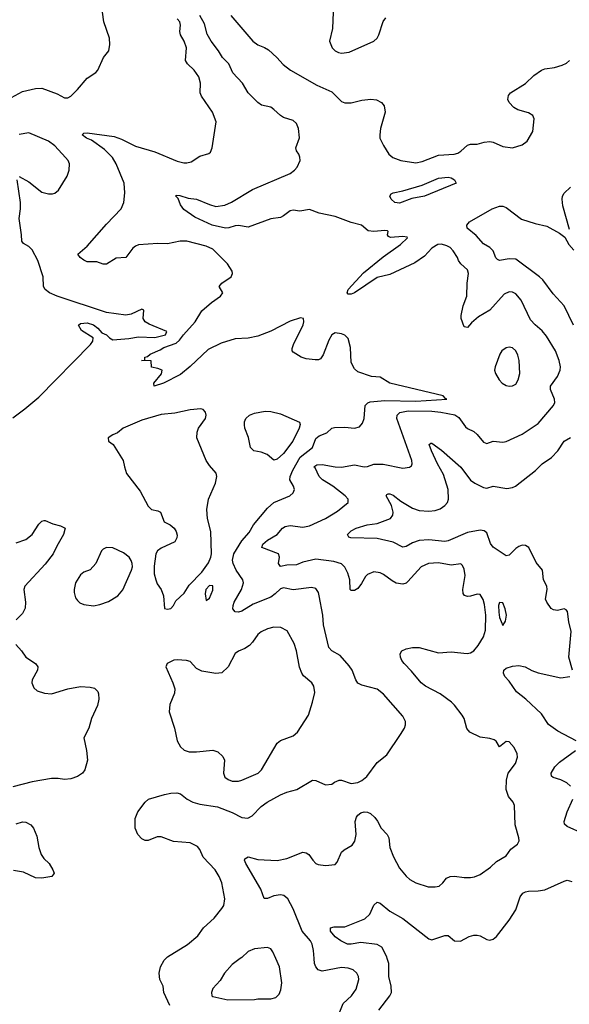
# Model space of a CAD drawing. Header units: inches. Extents: x 2057696 to 2160536, y 827480 to 1016834.
# Tile 261 of 422: x 2133392 to 2136803, y 929717 to 935824. Entities that reach past the tile are written whole.
import ezdxf

# ---------------------------------------------------------------- set-up
doc = ezdxf.new("R2010")
doc.units = ezdxf.units.IN
doc.header["$MEASUREMENT"] = 0
doc.layers.add('C1932', color=7, linetype='Continuous')
doc.layers.add('C1933', color=7, linetype='Continuous')

msp = doc.modelspace()

# ---------------------------------------------------------------- linework, layer by layer
at = {"layer": 'C1932', "color": 5}
for points, elevation in [([(2134324.2, 929710), (2134287.6, 929790), (2134282, 929830), (2134262.4, 929870), (2134257.4, 929910), (2134265.1, 929950), (2134288, 929990), (2134298.8, 930000)], 460), ([(2134761, 930000), (2134710, 929962.7), (2134663, 929910), (2134635.2, 929864.8), (2134590, 929815.3), (2134582.8, 929790), (2134584.7, 929770), (2134590, 929766), (2134683.4, 929743.4), (2134850, 929746.8), (2134869.3, 929750.7), (2134949.6, 929750.4), (2134982, 929758), (2135001.5, 929778.5), (2135013, 929807), (2135018.3, 929850), (2135004.7, 929950), (2134982, 930000)], 460), ([(2135347.3, 929592.7), (2135399.3, 929720.7), (2135451.5, 929770), (2135481.1, 929810), (2135495.8, 929870), (2135495.1, 929890), (2135484.5, 929910), (2135461.2, 929930), (2135430, 929940.5), (2135390, 929944), (2135270, 929921.7), (2135244.2, 929930), (2135230, 929949.5), (2135222.2, 929970), (2135219.8, 930000)], 440), ([(2135619.8, 929680.2), (2135688.9, 929770), (2135698.5, 929790), (2135698.2, 929830), (2135682.8, 929890), (2135682.4, 929970), (2135673.3, 930000)], 420)]:
    msp.add_lwpolyline(points, dxfattribs=dict(at, elevation=elevation))
at = {"layer": 'C1933', "color": 5}
for points, elevation in [([(2133318.4, 935330), (2133410, 935379.5), (2133490, 935396.5), (2133530, 935399.5), (2133624.4, 935364.4), (2133670, 935339.1), (2133690, 935339.1), (2133709, 935350), (2133750, 935390.5), (2133810, 935461.6), (2133863.9, 935496.1), (2133877.2, 935510), (2133912.7, 935590), (2133946, 935630), (2133952.3, 935670), (2133949.7, 935710), (2133914.7, 935810), (2133905.1, 935870)], 480), ([(2135336.4, 935870), (2135333.4, 935770), (2135314, 935690), (2135330.7, 935650), (2135350, 935630.7), (2135370, 935621.6), (2135390, 935616.4), (2135436.6, 935623.4), (2135588.7, 935691.3), (2135609.6, 935710), (2135620.5, 935730), (2135648, 935812), (2135664.7, 935835.3)], 460), ([(2134298.8, 930000), (2134309.6, 930010), (2134432.9, 930087.1), (2134498.5, 930141.5), (2134532.4, 930190), (2134599.8, 930250), (2134646.6, 930310), (2134658.3, 930330), (2134665.1, 930370), (2134647.3, 930470), (2134630, 930509.5), (2134605.1, 930550), (2134529.8, 930629.8), (2134510, 930676), (2134495.9, 930695.9), (2134450, 930717.7), (2134346.6, 930726.6), (2134270, 930754.7), (2134244.4, 930755.6), (2134190, 930732.7), (2134170, 930732.7), (2134150, 930742.7), (2134125.1, 930770), (2134109.6, 930810), (2134109.4, 930870), (2134126, 930910), (2134170, 930970.8), (2134191.7, 930988.3), (2134290, 931018.7), (2134330, 931026.7), (2134368.1, 931028.1), (2134390, 931022), (2134430.5, 930990), (2134467.3, 930970), (2134510, 930958.5), (2134620.6, 930940.6), (2134710, 930906.4), (2134770, 930876.1), (2134808.2, 930871.8), (2134834.9, 930885.1), (2134890, 930943.1), (2134927, 930970), (2135010, 931016.5), (2135050, 931033), (2135111.5, 931048.5), (2135210, 931106), (2135230, 931105.5), (2135290, 931077.1), (2135330, 931083.1), (2135344.7, 931095.3), (2135373.6, 931106.4), (2135390, 931107.5), (2135450, 931087.2), (2135490, 931092.2), (2135516, 931104), (2135546, 931130), (2135610, 931215.5), (2135670, 931264.7), (2135754.5, 931390), (2135779.3, 931430), (2135786, 931450), (2135786, 931470), (2135770, 931504), (2135650, 931640.7), (2135610, 931671.3), (2135516, 931696), (2135490, 931709.6), (2135478, 931730), (2135455.8, 931790), (2135437, 931817), (2135380.7, 931880.7), (2135329.3, 931910), (2135310, 931929.3), (2135278, 932070), (2135273.8, 932130), (2135250.8, 932250.8), (2135245.7, 932270), (2135230, 932295.1), (2135202.8, 932302.8), (2135090, 932288), (2135030, 932299.8), (2135022.3, 932297.7), (2135010, 932294.2), (2134977.6, 932262.4), (2134950, 932242.9), (2134841.7, 932198.3), (2134770, 932155.3), (2134749.7, 932149.7), (2134730, 932152), (2134715.6, 932170), (2134717.3, 932190), (2134723.5, 932210), (2134768.2, 932290), (2134782, 932330), (2134776, 932350), (2134735.1, 932410), (2134717.1, 932450), (2134712.3, 932472.3), (2134721.8, 932510), (2134770, 932590.9), (2134817, 932643), (2134842.4, 932690), (2134930, 932794.4), (2134970, 932829.2), (2135069.3, 932870), (2135089.6, 932890), (2135098.4, 932910), (2135092, 932930), (2135069.2, 932969.2), (2135071.5, 932991.5), (2135086.6, 933030), (2135132.7, 933110), (2135208.2, 933170), (2135230, 933226.8), (2135250, 933242.2), (2135299.1, 933260.9), (2135330, 933290.6), (2135345.6, 933294.4), (2135410, 933295.8), (2135470, 933290.6), (2135500.9, 933299.1), (2135519.1, 933320.9), (2135529.6, 933350.4), (2135536.3, 933430), (2135551.8, 933448.2), (2135566.4, 933453.6), (2135657.8, 933462.2), (2135850, 933457.1), (2136042, 933470), (2136033.6, 933473.6), (2136020.9, 933490), (2135690, 933570.5), (2135630, 933607.5), (2135576, 933610), (2135490, 933639.1), (2135470, 933658), (2135450, 933698), (2135444.2, 933790), (2135430, 933846), (2135410, 933866.3), (2135390, 933876.1), (2135350, 933880.9), (2135328.4, 933870), (2135310, 933836.2), (2135275.5, 933744.5), (2135259.6, 933720.4), (2135245.8, 933714.2), (2135226.5, 933713.5), (2135170, 933720.6), (2135138, 933730), (2135090, 933762), (2135083.9, 933770), (2135083.6, 933783.6), (2135091.4, 933810), (2135152, 933932), (2135156.1, 933950), (2135153.3, 933970), (2135135.1, 933975), (2135070, 933954.5), (2134950, 933891.6), (2134870, 933861.5), (2134810.7, 933849.3), (2134730, 933844.5), (2134642.3, 933817.7), (2134562.5, 933777.5), (2134450, 933673.5), (2134390, 933624.2), (2134284.7, 933570), (2134226, 933550), (2134225.2, 933570), (2134271.8, 933628.2), (2134275.3, 933650), (2134250, 933661.2), (2134209.3, 933669.3), (2134207.3, 933707.3), (2134149, 933710), (2134168.7, 933711.3), (2134169.3, 933730), (2134185.3, 933734.7), (2134202.7, 933750), (2134264.1, 933775.9), (2134286.3, 933790), (2134362.5, 933817.5), (2134384.6, 933835.4), (2134408.1, 933870), (2134481.1, 933950), (2134522.7, 934017.3), (2134583, 934070), (2134637.6, 934110), (2134651.8, 934130), (2134629.6, 934170), (2134645.6, 934190), (2134704, 934230), (2134713.7, 934250), (2134710, 934264), (2134682, 934310), (2134590, 934399.8), (2134550, 934418.5), (2134429.8, 934449.8), (2134389, 934451), (2134310, 934434.5), (2134250, 934436.3), (2134130, 934427), (2134110, 934419.5), (2134093.5, 934406.5), (2134050, 934349.6), (2133990, 934344), (2133930, 934307.8), (2133910, 934307.8), (2133870, 934321.7), (2133810, 934322.6), (2133790, 934331.6), (2133766.6, 934350), (2133753.2, 934370), (2133810, 934418.4), (2133930, 934554.9), (2134020.9, 934650), (2134039.3, 934690), (2134044.8, 934750), (2134039.8, 934810), (2133991.3, 934930), (2133969.1, 934970), (2133919.2, 935019.2), (2133837.3, 935077.3), (2133806, 935090), (2133779.5, 935110), (2133790, 935120.5), (2133810, 935122.6), (2133978.9, 935098.9), (2134023, 935083), (2134110, 935039), (2134230, 935004.5), (2134370, 934947.2), (2134410, 934937.1), (2134430, 934937.2), (2134456.6, 934943.4), (2134510, 934978), (2134566, 934994), (2134576.6, 935003.4), (2134586, 935030), (2134612, 935190), (2134589.6, 935250), (2134519.7, 935350), (2134512.8, 935370), (2134515.1, 935430), (2134504, 935470), (2134475.1, 935510), (2134432.6, 935550), (2134421.5, 935570), (2134426.8, 935650), (2134412, 935690), (2134389.8, 935730), (2134385.3, 935750), (2134389.8, 935790), (2134385.1, 935810), (2134370, 935829.7)], 460), ([(2135219.8, 930000), (2135215.9, 930050), (2135208, 930090), (2135196.8, 930110), (2135145.7, 930170), (2135090, 930309.7), (2135056.5, 930370), (2135031.6, 930391.7), (2135010, 930396.2), (2134970, 930389.8), (2134930, 930373), (2134910, 930372.7), (2134888.4, 930430), (2134796.2, 930590), (2134787.8, 930610), (2134790, 930618), (2134810, 930630.4), (2134870, 930614), (2134990, 930608.1), (2135050, 930621.2), (2135150, 930660.3), (2135170, 930657), (2135185.9, 930645.9), (2135210.4, 930610), (2135230, 930590.4), (2135244.3, 930584.3), (2135290, 930578.3), (2135350, 930583.8), (2135362.7, 930597.3), (2135390, 930659.3), (2135405.2, 930674.8), (2135455.3, 930704.7), (2135472.3, 930727.7), (2135479.3, 930770), (2135474.3, 930850), (2135482, 930878), (2135489.7, 930890.3), (2135510, 930903.8), (2135530, 930910.4), (2135550, 930908.2), (2135570, 930899.3), (2135595.8, 930875.8), (2135612.8, 930852.8), (2135634.4, 930810), (2135672, 930770), (2135682.3, 930750), (2135689.1, 930690), (2135710.9, 930630.9), (2135750, 930560.4), (2135790, 930512.2), (2135812.7, 930490), (2135850.7, 930470), (2135925.9, 930445.9), (2135970, 930444.4), (2135994.7, 930450), (2136018.3, 930470), (2136041.6, 930498.4), (2136064, 930510), (2136090, 930512.4), (2136150, 930502.6), (2136190, 930502.3), (2136213.7, 930506.3), (2136250, 930522), (2136312.7, 930567.3), (2136350, 930603.1), (2136410, 930637.3), (2136440.6, 930679.4), (2136480.5, 930710), (2136490.9, 930730), (2136489.7, 930750), (2136467.3, 930830), (2136463, 930950), (2136455.1, 930970), (2136425.3, 931005.3), (2136411.6, 931050), (2136413.5, 931106.5), (2136423.5, 931150), (2136468, 931210), (2136482, 931250), (2136479.8, 931270), (2136461.5, 931310), (2136430, 931345.1), (2136410, 931347.6), (2136370, 931314), (2136348.3, 931348.3), (2136336.6, 931356.6), (2136310, 931365.4), (2136250, 931373), (2136185.1, 931405.1), (2136166.7, 931426.7), (2136149.6, 931490), (2136138.4, 931510), (2136090, 931572.3), (2136072.3, 931590), (2136001.5, 931641.5), (2135910, 931689.8), (2135884, 931710), (2135823.9, 931783.9), (2135778.7, 931830), (2135763.6, 931850), (2135756.2, 931870), (2135752.3, 931890), (2135764, 931910), (2135790, 931922), (2135830, 931930.4), (2135870, 931930.5), (2135990, 931897.6), (2136070, 931902.6), (2136168.2, 931891.8), (2136190, 931896.4), (2136210, 931908.4), (2136238, 931942), (2136270, 931995.3), (2136282.3, 932037.7), (2136284.6, 932130), (2136277.2, 932197.2), (2136268.4, 932228.4), (2136250, 932257.8), (2136230, 932260.8), (2136190, 932247.7), (2136170, 932246.4), (2136153.1, 932253.1), (2136144.9, 932264.9), (2136141.6, 932290), (2136156.3, 932376.3), (2136150, 932415.3), (2136139.3, 932439.3), (2136129.4, 932449.4), (2136070, 932441), (2135990, 932454.8), (2135928.1, 932451.9), (2135882.6, 932430), (2135801.3, 932338.7), (2135790, 932328.3), (2135770, 932322.2), (2135728.9, 932328.9), (2135702.5, 932342.5), (2135650, 932382.9), (2135630, 932392), (2135590, 932399.3), (2135550, 932382.4), (2135537.6, 932370), (2135513.5, 932326.5), (2135490, 932295.6), (2135470, 932283.5), (2135450, 932282.6), (2135443.5, 932290), (2135440.9, 932350), (2135429.1, 932390), (2135410, 932428.3), (2135388.5, 932448.5), (2135342.3, 932462.3), (2135230, 932477.3), (2135150, 932459.8), (2135110, 932442.4), (2135050, 932440.7), (2135010, 932431.3), (2134998.8, 932450), (2135004.1, 932490), (2134998, 932510), (2134895.1, 932550), (2134900.4, 932570), (2134930, 932595), (2134989.6, 932630), (2135023.5, 932670), (2135040.2, 932679.8), (2135070, 932686.8), (2135150, 932676.2), (2135190, 932685), (2135290, 932730.2), (2135363.5, 932776.5), (2135429.6, 932830), (2135429.7, 932850), (2135411.1, 932870), (2135336.1, 932930), (2135270.6, 932970), (2135250.5, 932990), (2135225.2, 933045.2), (2135218.4, 933050), (2135236.3, 933063.7), (2135270, 933065.9), (2135350, 933051), (2135390, 933048.5), (2135470, 933062.2), (2135530, 933051.4), (2135550, 933052.9), (2135590, 933066.2), (2135647.3, 933067.3), (2135770, 933042.8), (2135811.3, 933048.7), (2135822.5, 933057.5), (2135827.3, 933070), (2135826.3, 933090), (2135732.5, 933350), (2135734.5, 933370), (2135752, 933388), (2135803.1, 933396.9), (2135950, 933395), (2136004.9, 933390), (2136092.4, 933372.4), (2136117.2, 933357.2), (2136158.7, 933298.7), (2136170, 933288.4), (2136210, 933268.8), (2136230, 933251.7), (2136270, 933203.1), (2136290, 933194.9), (2136330, 933210.4), (2136390, 933204.4), (2136410, 933208.5), (2136510, 933252.9), (2136610, 933318.9), (2136704, 933430), (2136712.8, 933450), (2136711.3, 933470), (2136686.3, 933530), (2136686, 933550), (2136729.8, 933610), (2136745.6, 933650), (2136747.4, 933670), (2136739.8, 933710), (2136716.4, 933770), (2136660.5, 933860.5), (2136633.9, 933893.9), (2136590.5, 933930.5), (2136561.7, 933961.7), (2136504.5, 934084.5), (2136470, 934122.7), (2136450, 934134.2), (2136430, 934136.1), (2136399, 934121), (2136310, 934022.4), (2136239.1, 933980.9), (2136195.5, 933944.5), (2136170, 933914), (2136150, 933918), (2136131.8, 933970), (2136131.6, 933990), (2136144.2, 934050), (2136166.3, 934110), (2136169.6, 934190), (2136178, 934250), (2136170, 934272.3), (2136130, 934308.7), (2136115.3, 934330), (2136109, 934350), (2136082.7, 934390), (2136062.7, 934410), (2136042, 934422), (2136010, 934431.5), (2135986, 934430), (2135950, 934407), (2135903.2, 934356.8), (2135843.4, 934316.6), (2135690, 934244.2), (2135610, 934223.9), (2135470, 934129.8), (2135450, 934121.5), (2135430, 934120.7), (2135424, 934130), (2135431.5, 934150), (2135526.2, 934253.8), (2135647, 934353), (2135756, 934430), (2135799, 934470), (2135796, 934476), (2135770, 934479.3), (2135694, 934474), (2135680.2, 934480.2), (2135675.3, 934490), (2135678, 934510), (2135674, 934514), (2135657, 934517), (2135589.5, 934509.5), (2135553.8, 934513.8), (2135512.7, 934550), (2135450, 934565.3), (2135350, 934603.5), (2135250, 934624.2), (2135190, 934646.4), (2135130, 934635.8), (2135090, 934642.4), (2135070, 934639.2), (2135030, 934606.6), (2135010, 934596.8), (2134950, 934588), (2134810, 934538), (2134750, 934548.1), (2134730, 934546), (2134690, 934532), (2134670, 934530.8), (2134587.3, 934550), (2134478.7, 934598.7), (2134410, 934647.6), (2134390, 934675.1), (2134375.9, 934715.9), (2134362, 934730), (2134364, 934736), (2134385.8, 934734.2), (2134437.8, 934717.8), (2134490, 934710.2), (2134570, 934676.9), (2134610, 934666.2), (2134665.6, 934674.4), (2134707.3, 934692.7), (2134836.3, 934770), (2135070, 934870.2), (2135098, 934890), (2135114.5, 934910), (2135131.6, 934950), (2135131.4, 934971.4), (2135124.5, 934990), (2135109.5, 935010), (2135105.2, 935030), (2135128.6, 935091.4), (2135122.6, 935150), (2135110, 935181.1), (2135090, 935199.8), (2135030, 935218.4), (2135010, 935229.1), (2134970, 935267.8), (2134950, 935281.1), (2134893.2, 935293.2), (2134870, 935310.8), (2134809.8, 935370), (2134774.2, 935430), (2134714.3, 935494.3), (2134689.9, 935549.9), (2134649.8, 935590), (2134626.2, 935630), (2134579.8, 935690), (2134555, 935735), (2134539.2, 935799.2), (2134509.2, 935850)], 440), ([(2134701.6, 935850), (2134838.4, 935690), (2134870, 935667.4), (2134911.5, 935651.5), (2134936.5, 935636.5), (2134988, 935590), (2135026.6, 935546.6), (2135073, 935510), (2135237, 935417), (2135330, 935375.8), (2135390, 935317.1), (2135410, 935308.2), (2135450, 935308.2), (2135515.2, 935324.8), (2135570.3, 935330.3), (2135606.4, 935326.4), (2135638, 935310), (2135654.8, 935290), (2135659.3, 935250), (2135630.2, 935150), (2135626.3, 935110), (2135627.6, 935090), (2135650, 935043), (2135682.6, 934990), (2135708.4, 934968.4), (2135757.3, 934950), (2135850, 934936.1), (2135890, 934944), (2135990, 934983.5), (2136088, 934990), (2136110, 934996.5), (2136130.5, 935009.5), (2136170, 935046.3), (2136190, 935052.9), (2136230, 935051.8), (2136275.1, 935065), (2136310, 935068), (2136330, 935065.3), (2136390, 935036.5), (2136450, 935028.8), (2136510, 935047), (2136540.9, 935070), (2136575.6, 935130), (2136585.6, 935210), (2136575.6, 935230), (2136550, 935246), (2136484.1, 935264.1), (2136458.8, 935278.8), (2136429.5, 935310), (2136420.9, 935330), (2136425.1, 935354.9), (2136437.2, 935370), (2136530, 935427.4), (2136582.6, 935477.4), (2136629.2, 935510.8), (2136650, 935519.3), (2136710, 935526.9), (2136758.7, 935541.3), (2136786, 935554), (2136803, 935570)], 440), ([(2133390, 934851), (2133450, 934817.6), (2133530, 934754.9), (2133570, 934743.1), (2133596.3, 934743.7), (2133611.3, 934748.7), (2133632.8, 934767.2), (2133687.3, 934852.8), (2133698.9, 934890), (2133700.5, 934930), (2133692.8, 934950), (2133677.4, 934970), (2133610, 935041), (2133571.2, 935071.2), (2133450, 935121.7), (2133390, 935112.2)], 480), ([(2133350, 933354), (2133424.5, 933410), (2133510, 933483.4), (2133831.3, 933810), (2133845.1, 933830), (2133849.2, 933850), (2133775.4, 933895.4), (2133757, 933930), (2133770, 933940.4), (2133810, 933942.8), (2133850.8, 933930.8), (2133877.6, 933910), (2133902.3, 933882.3), (2133930.8, 933870), (2133950, 933850.8), (2133970, 933838.8), (2134070, 933846.3), (2134130, 933856.1), (2134230, 933852.6), (2134298, 933870), (2134305.1, 933890), (2134195, 933935), (2134171.6, 933950), (2134157.4, 933970), (2134162, 934022), (2134150, 934029.3), (2134083.1, 933996.9), (2134050, 933990.6), (2133930, 934007.5), (2133625.1, 934110), (2133576.2, 934130), (2133549.7, 934150), (2133539.7, 934170), (2133537.4, 934230), (2133505.1, 934330), (2133470, 934396.3), (2133450, 934416.9), (2133416.8, 934436.8), (2133406, 934450), (2133404.2, 934490), (2133388.3, 934590), (2133396.9, 934650), (2133396.9, 934690), (2133377.2, 934830)], 480), ([(2136802.9, 934522.9), (2136762.7, 934670), (2136758.3, 934710), (2136759.6, 934730), (2136771.1, 934748.9), (2136810, 934784.4)], 420), ([(2136828.9, 933928.9), (2136770, 934048.2), (2136703.2, 934123.2), (2136639.2, 934210), (2136618.5, 934230), (2136470, 934337.8), (2136430, 934340.8), (2136370, 934329.7), (2136357.1, 934337.1), (2136347.6, 934347.6), (2136330.6, 934390.6), (2136309.7, 934410), (2136270, 934434.4), (2136224.5, 934484.5), (2136169.9, 934530), (2136167.4, 934550), (2136183, 934570), (2136324.2, 934650), (2136370, 934666.6), (2136390, 934668.1), (2136410, 934659.7), (2136506.9, 934586.9), (2136590, 934559.4), (2136663.1, 934543.1), (2136740.8, 934500.8), (2136774.8, 934474.8), (2136798.7, 934430), (2136830, 934393.7)], 420), ([(2136821.7, 931790), (2136799.4, 931870), (2136813.2, 932030), (2136798.8, 932090), (2136792.1, 932152.1), (2136783.9, 932163.9), (2136770, 932169.6), (2136730, 932159.4), (2136703.7, 932163.7), (2136690, 932170.9), (2136662.5, 932210), (2136655, 932230), (2136664.8, 932290), (2136662.4, 932310), (2136643.5, 932350), (2136635.6, 932410), (2136597.2, 932457.2), (2136551, 932551), (2136530, 932563.5), (2136510, 932564.1), (2136490, 932557.1), (2136470, 932544.4), (2136430, 932502), (2136410, 932497.4), (2136330, 932552.1), (2136314.2, 932574.2), (2136290, 932640.5), (2136274.3, 932654.3), (2136250, 932658.4), (2136170, 932643.6), (2136050, 932590.9), (2136030, 932588.2), (2135930, 932597.1), (2135870, 932592.7), (2135830, 932579.1), (2135790, 932556.2), (2135770, 932551.8), (2135710, 932583), (2135610, 932606), (2135448, 932610), (2135433.8, 932613.8), (2135426.6, 932630), (2135450, 932654), (2135480.7, 932670), (2135549.3, 932690), (2135610, 932698), (2135694, 932730), (2135706.6, 932750), (2135708.9, 932770), (2135698.9, 932810), (2135665.8, 932870), (2135670, 932879.3), (2135678, 932882), (2135690, 932882.6), (2135710, 932874.8), (2135757.7, 932837.7), (2135830, 932793.5), (2135870, 932780.2), (2135930, 932775.7), (2135970, 932779.3), (2136001, 932790), (2136030, 932810.2), (2136045.9, 932830), (2136053.3, 932850), (2136050.3, 932910), (2136022.9, 933002.9), (2135984.4, 933070), (2135946.6, 933150), (2135933.2, 933190), (2135943.3, 933196.7), (2135950, 933197.6), (2136010, 933153.6), (2136130, 933048), (2136188.8, 932968.8), (2136215.5, 932950), (2136270, 932922.8), (2136290, 932918), (2136330, 932931.1), (2136415.1, 932915.1), (2136450, 932922.3), (2136468.6, 932931.4), (2136592.5, 933027.5), (2136633.6, 933070), (2136691.5, 933108.5), (2136731, 933150), (2136771.2, 933208.8), (2136810, 933233.4)], 420), ([(2133370, 932579.6), (2133430, 932598.9), (2133469.8, 932630.2), (2133510, 932694.9), (2133530, 932713.4), (2133543.3, 932716.7), (2133550, 932718), (2133596.9, 932696.9), (2133645.5, 932685.5), (2133674, 932670), (2133663.7, 932630), (2133621.7, 932558.3), (2133599.2, 932510), (2133550, 932447.4), (2133423.8, 932310), (2133417.1, 932290), (2133428.7, 932210), (2133425.7, 932174.3), (2133410, 932141.2), (2133370, 932101.2)], 460), ([(2133367.9, 931947.9), (2133402.8, 931910), (2133430.4, 931870.4), (2133490.8, 931830), (2133505.5, 931810), (2133503.7, 931790), (2133470.4, 931730), (2133468.5, 931710), (2133480.3, 931680.3), (2133500.6, 931660.6), (2133546.7, 931646.7), (2133590, 931642.6), (2133690, 931674.3), (2133770, 931688.9), (2133830, 931684.4), (2133856.7, 931676.7), (2133877.1, 931657.1), (2133882, 931642), (2133883, 931610), (2133874.9, 931570), (2133837.6, 931490), (2133820.5, 931430), (2133790.7, 931370), (2133807.2, 931290), (2133812.9, 931230), (2133797, 931170), (2133781.6, 931150), (2133751.1, 931128.9), (2133710, 931114.2), (2133670, 931111.8), (2133630, 931117.8), (2133590, 931117.1), (2133470, 931095.7), (2133350, 931064.8)], 460), ([(2136845.2, 931350), (2136731.1, 931411.1), (2136673.1, 931453.1), (2136630, 931518.4), (2136533.5, 931610), (2136474.6, 931654.6), (2136430, 931721.5), (2136402.3, 931750), (2136393.3, 931770), (2136396.8, 931790), (2136410, 931802), (2136450, 931814.8), (2136490, 931818.8), (2136529.5, 931809.5), (2136570, 931787.1), (2136610, 931771.8), (2136750, 931740.7), (2136806, 931750)], 420), ([(2136809.7, 931070), (2136786.3, 931090), (2136750, 931108.1), (2136702.7, 931122.7), (2136691.2, 931131.2), (2136689.7, 931150), (2136712, 931190), (2136741.9, 931218.1), (2136841.3, 931290)], 420), ([(2136890, 930774.3), (2136790, 930819.7), (2136773.3, 930833.3), (2136771.3, 930850), (2136789.8, 930910), (2136823.9, 930990)], 420), ([(2133370, 930836.9), (2133410, 930848.4), (2133430, 930847.3), (2133461.7, 930830), (2133478.9, 930810), (2133499, 930759), (2133510.2, 930690), (2133524.8, 930644.8), (2133541.1, 930621.1), (2133574.9, 930590), (2133598.9, 930550), (2133606.4, 930530), (2133590.7, 930510), (2133530, 930498.2), (2133490, 930500.6), (2133416.4, 930536.4), (2133354.1, 930545.9)], 460), ([(2135673.3, 930000), (2135670, 930011), (2135638.6, 930070), (2135610, 930086.6), (2135510, 930100.5), (2135450, 930088.8), (2135427.3, 930090), (2135384.7, 930110), (2135350, 930134.7), (2135321.6, 930170), (2135321.2, 930190), (2135343.5, 930196.5), (2135410, 930197.3), (2135533.8, 930246.2), (2135564.9, 930275.1), (2135590, 930330.6), (2135610, 930350.4), (2135630, 930343.1), (2135690, 930294), (2135770, 930248), (2135930, 930122.3), (2135950, 930117.4), (2136030, 930143.8), (2136050, 930143), (2136090, 930110.7), (2136127.3, 930107.3), (2136182.3, 930137.7), (2136210, 930146.4), (2136230, 930146.4), (2136250, 930141.3), (2136290, 930118.4), (2136310, 930115.3), (2136330, 930121.1), (2136350, 930136.4), (2136430, 930239.1), (2136470, 930302), (2136497.6, 930382.4), (2136514.5, 930405.5), (2136530, 930414.5), (2136550, 930418.6), (2136610, 930419.7), (2136650, 930426.3), (2136770, 930481), (2136790, 930486), (2136818.6, 930478.6)], 420), ([(2134982, 930000), (2134962.7, 930042.7), (2134950, 930061.2), (2134930, 930069.3), (2134850, 930061.6), (2134810, 930044.5), (2134770, 930006.6), (2134761, 930000)], 460)]:
    msp.add_lwpolyline(points, dxfattribs=dict(at, elevation=elevation))
for points, elevation in [([(2135750, 934686.8), (2135720.9, 934690), (2135697, 934710), (2135689, 934730), (2135696.5, 934743.5), (2135709.5, 934750.5), (2135770, 934762.6), (2135890, 934797.1), (2135990, 934842), (2136050, 934847), (2136070, 934842.3), (2136090.3, 934830), (2136100.4, 934810), (2135903.7, 934730), (2135825.4, 934714.6)], 420), ([(2136430, 933792.4), (2136410, 933788.2), (2136384.4, 933770), (2136372, 933750), (2136342, 933670), (2136339.5, 933650), (2136343.8, 933630), (2136366.7, 933590), (2136385.7, 933570), (2136410, 933555.5), (2136430, 933550.2), (2136450, 933552.3), (2136470, 933564), (2136485.6, 933590), (2136495.1, 933630), (2136490.9, 933710), (2136483.8, 933743.8), (2136470.6, 933770.6), (2136450, 933788)], 460), ([(2134515.3, 933410), (2134450, 933404.2), (2134355.9, 933384.1), (2134270, 933374.1), (2134150, 933339.6), (2134033.6, 933290), (2133999, 933261), (2133970.7, 933250), (2133940.5, 933230), (2133942.8, 933210), (2133971.3, 933190), (2134034.8, 933090), (2134042, 933050), (2134056, 933010), (2134139.9, 932899.9), (2134190, 932806.8), (2134210, 932784.9), (2134250, 932778.4), (2134266.8, 932770), (2134287.7, 932710), (2134326, 932690), (2134350.6, 932670), (2134364, 932650), (2134370, 932626), (2134367.7, 932610), (2134354.9, 932585.1), (2134270, 932546.9), (2134246.4, 932530), (2134236.5, 932510), (2134226.6, 932433.4), (2134227.5, 932387.5), (2134236.4, 932350), (2134245.7, 932325.7), (2134270.3, 932290.4), (2134284.9, 932250), (2134290.8, 932170.8), (2134310, 932166.7), (2134330, 932172.7), (2134347.3, 932190), (2134360.5, 932219.5), (2134412.8, 932267.2), (2134443, 932317), (2134521.9, 932398.1), (2134564.3, 932455.7), (2134579, 932490), (2134582.3, 932510), (2134578.6, 932650), (2134556.8, 932730), (2134553.9, 932786.1), (2134564.4, 932850), (2134607.8, 932950), (2134614.5, 932990), (2134611.3, 933011.3), (2134570, 933058), (2134549.7, 933090), (2134491.5, 933230), (2134494.3, 933265.7), (2134502.4, 933290), (2134544.5, 933350), (2134549.6, 933370), (2134545.6, 933390), (2134530, 933405.6)], 480), ([(2134970, 933092), (2134927.5, 933127.5), (2134890, 933141.6), (2134846, 933150), (2134825.1, 933170), (2134811.7, 933231.7), (2134789.8, 933290), (2134787.1, 933310), (2134788.2, 933330), (2134796.2, 933350), (2134818, 933370), (2134850, 933383.1), (2134882, 933390), (2134915.2, 933395.3), (2134950, 933394), (2135010, 933379.1), (2135127.5, 933327.5), (2135132.9, 933312.9), (2135127.1, 933290), (2135086.9, 933210), (2135030, 933133.8), (2134990, 933097.6)], 460), ([(2133930, 932550.9), (2133910, 932540.7), (2133899.3, 932530), (2133865.5, 932450), (2133830, 932412.3), (2133790, 932396.3), (2133770, 932379.6), (2133739.5, 932330), (2133730.4, 932290.4), (2133730.4, 932270), (2133738.8, 932238.8), (2133750, 932221), (2133766.2, 932206.2), (2133790, 932196.3), (2133850, 932188), (2133890, 932196.3), (2133944.1, 932215.9), (2134001.2, 932250), (2134032.7, 932287.3), (2134085.6, 932410), (2134092, 932430), (2134089.6, 932450), (2134084.5, 932470), (2134072.3, 932490), (2134036.1, 932516.1), (2133970, 932547.8)], 480), ([(2134570, 932314.3), (2134547.9, 932290), (2134542.3, 932262.3), (2134550, 932222), (2134570, 932236), (2134590, 932286), (2134590, 932313.2)], 480), ([(2136370, 932209.5), (2136362.9, 932190), (2136364.6, 932150), (2136370, 932116), (2136390, 932066.8), (2136407.2, 932092.8), (2136412.3, 932130), (2136404, 932170), (2136390, 932206.6)], 440), ([(2134970, 932055.8), (2134930, 932045.4), (2134890, 932026.3), (2134870, 932009.6), (2134837.7, 931962.3), (2134818.2, 931941.8), (2134790, 931923.6), (2134750, 931907), (2134730, 931892), (2134686.3, 931810), (2134646.3, 931773.7), (2134610, 931768.7), (2134522.2, 931782.2), (2134490, 931798.7), (2134450, 931842.9), (2134428.2, 931848.2), (2134370, 931853.5), (2134348.9, 931851.1), (2134307.3, 931830), (2134299.1, 931810), (2134343, 931710), (2134354.2, 931674.2), (2134353.8, 931646.2), (2134323.1, 931576.9), (2134320.4, 931530), (2134352.2, 931430), (2134370.3, 931350.3), (2134390, 931314), (2134413, 931293), (2134442.9, 931282.9), (2134490, 931281.7), (2134590, 931292.4), (2134622, 931282), (2134652.8, 931252.8), (2134663.1, 931230), (2134656.4, 931150), (2134666.1, 931126.1), (2134686.8, 931110), (2134710, 931101.3), (2134750, 931100.3), (2134770, 931107), (2134873, 931150), (2134892.3, 931170), (2134990, 931336.4), (2135010, 931352.9), (2135090, 931381.5), (2135116.3, 931403.7), (2135184.2, 931510), (2135210, 931591.3), (2135223.5, 931650), (2135217.3, 931690), (2135204.2, 931710), (2135153.6, 931753.6), (2135142.2, 931770), (2135127.5, 931807.5), (2135109.2, 931909.2), (2135095.1, 931955.1), (2135052.7, 932032.7), (2135013.3, 932053.3)], 480)]:
    msp.add_lwpolyline(points, close=True, dxfattribs=dict(at, elevation=elevation))

doc.saveas('drawing.dxf')
